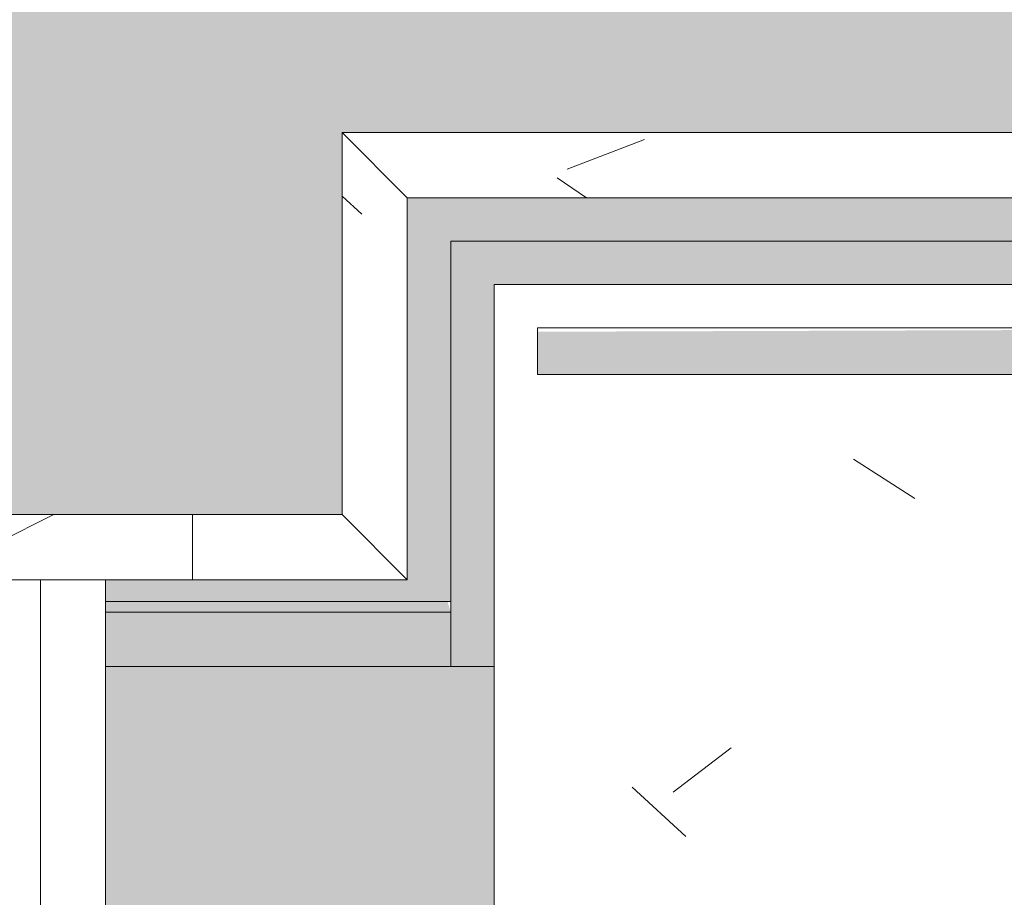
# Model space of a CAD drawing. Header units: millimetres. Extents: x 5980700 to 6194397, y -12939 to 2351883.
# Tile 344 of 587: x 6087739 to 6087966, y -1844 to -1642. Entities that reach past the tile are written whole.
import ezdxf

# ---------------------------------------------------------------- set-up
doc = ezdxf.new("R2010")
doc.units = ezdxf.units.MM
for name, color, linetype, lineweight in [('A-DOOR', 31, 'Continuous', 9), ('A-DOOR-OPNG', 31, 'Continuous', 9), ('A-FLOR-PATT', 8, 'Continuous', 18), ('A-WALL', 113, 'Continuous', 18), ('A-WALL-PATT', 111, 'Continuous', 25), ('S-COLS', 52, 'Continuous', 9)]:
    doc.layers.add(name, color=color, linetype=linetype, lineweight=lineweight)
pattern_1 = [(49.99999999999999, (0, 0), (182.184668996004, -15.93908553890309), [19.05, -209.55]), (355, (0, 0), (-35.24242749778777, 191.0566080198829), [15.24, -167.64]), (100.451, (15.182, -1.328), (146.9425016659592, 175.1166878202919), [16.19, -178.09]), (46.184, (0, 50.8), (271.0788941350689, -42.04327417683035), [28.575, -314.325]), (96.636, (22.59, 47.297), (237.4025071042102, 247.4272132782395), [24.285, -267.135]), (351.184, (0, 50.8), (237.404605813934, 247.4251178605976), [22.86, -251.46]), (21, (25.4, 38.1), (151.6148798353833, -102.2655185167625), [19.05, -209.55]), (326, (25.4, 38.1), (61.80235996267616, 184.1877424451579), [15.24, -167.64]), (71.45100000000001, (38.035, 29.578), (213.4170626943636, 81.92136778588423), [16.19, -178.09]), (37.50000000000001, (0, 0), (3.08832282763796, 84.55507579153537), [8.382, -157.226, 8.382, -161.798, -168.275]), (37.50000000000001, (0, 0), (3.08832282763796, 84.55507579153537), [-335.788, 8.382, -159.893]), (7.499999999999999, (0, 0), (66.81943811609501, 100.1807470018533), [8.382, -88.646, 8.382, -153.416, -64.135]), (7.499999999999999, (0, 0), (66.81943811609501, 100.1807470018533), [-258.826, 8.382, -55.753]), (327.5, (-56.642, 0), (135.5904877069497, -5.7289126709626), [8.382, -55.118, 8.382, -189.738, -262.89]), (327.5, (-56.642, 0), (135.5904877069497, -5.7289126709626), [-261.62, 8.382, -254.508]), (317.5, (-82.042, 0), (148.1288864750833, 25.42676126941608), [8.382, -74.168, 8.382, -123.19, -186.69]), (317.5, (-82.042, 0), (148.1288864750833, 25.42676126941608), [-214.122, 8.382, -178.308])]
pattern_2 = [(36.87, (-5172.715, -2252.341), (-1249.498511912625, -833.0022321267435), [208.25, -1874.25]), (26.565, (-5422.615, -2127.391), (416.5006794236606, 416.5003825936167), [465.661, -465.661]), (18.435, (-5422.615, -1919.141), (832.9995359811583, 416.5008561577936), [263.418, -1053.671])]

# ---------------------------------------------------------------- blocks, each defined once
blk = doc.blocks.new('FX-ESQ-INT_PORTA_VISOR-1FL - 92x210cm_100x215cm-1FL-MAD-3_0cmFolha_Maçaneta 01-4266422-PLANTA DE CAIMENTO DE PISOS - 1 PAV_')
at = {"layer": 'A-DOOR', "lineweight": 5}
h = blk.add_hatch(dxfattribs=at)
h.set_pattern_fill('FP_131', color=256, style=0, pattern_type=2)
h.set_pattern_definition(pattern_2)
h.paths.add_polyline_path([(-469.9999999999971, 80.00000000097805), (-519.9999999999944, 80.00000000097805), (-519.9999999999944, 65.00000000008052), (-469.9999999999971, 65.00000000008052)])
h.paths.add_polyline_path([(519.9999999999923, 80.00000000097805), (469.9999999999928, 80.00000000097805), (469.9999999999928, 64.99999999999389), (519.9999999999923, 64.99999999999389)])
h.paths.add_polyline_path([(-493.1277730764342, -64.99999999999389), (-519.9999999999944, -64.99999999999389), (-519.9999999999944, -79.99999999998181), (-469.9999999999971, -79.99999999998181), (-469.9999999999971, -64.99999999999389), (-484.9999999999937, -64.99999999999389)])
h.paths.add_polyline_path([(470.0000000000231, -64.99999999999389), (469.9999999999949, -79.99999999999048), (519.9999999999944, -79.99999999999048), (519.9999999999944, -64.99999999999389), (484.9999999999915, -64.99999999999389)])
h = blk.add_hatch(dxfattribs=at)
h.set_pattern_fill('FP_131', color=256, style=0, pattern_type=2)
h.set_pattern_definition(pattern_2)
h.paths.add_polyline_path([(-462.9999999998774, 65.00000000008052), (-484.9999999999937, 65.00000000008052), (-484.9999999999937, -64.99999999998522), (-449.999999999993, -64.99999999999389), (-449.999999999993, 35.00000000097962), (-459.9999999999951, 35.00000000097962), (-459.9999999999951, 65.00000000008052)])
h.paths.add_polyline_path([(484.9999999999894, 64.99999999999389), (459.9999999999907, 64.99999999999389), (459.9999999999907, 35.00000000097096), (449.9999999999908, 35.00000000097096), (449.999999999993, -64.99999999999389), (484.9999999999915, -64.99999999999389), (484.9999999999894, 45.0000000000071)])
at = {"layer": 'A-DOOR-OPNG', "lineweight": 5}
h = blk.add_hatch(dxfattribs=at)
h.set_pattern_fill('FP_131', color=256, style=0, pattern_type=2)
h.set_pattern_definition(pattern_2)
h.paths.add_polyline_path([(-499.999999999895, 65.00000000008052), (-499.9999999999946, -64.99999999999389), (-484.9999999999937, -64.99999999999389), (-484.9999999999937, 65.00000000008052), (-493.1277730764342, 65.00000000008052)])
h.paths.add_polyline_path([(484.9999999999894, 64.99999999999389), (484.9999999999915, -64.99999999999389), (499.9999999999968, -64.99999999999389), (499.9999999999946, 64.99999999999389)])
at = {"layer": 'A-DOOR', "color": 250, "lineweight": 5}
for p, q in [((-500.0000000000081, 65.00000000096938), (-500.0000000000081, -65.00000000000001)), ((-485.0000000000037, -65.00000000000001), (-485.0000000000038, 65.00000000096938)), ((-485.0000000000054, 65.00000000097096), (-485.0000000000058, -64.99999999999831)), ((-470.0000000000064, -65.00000000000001), (-520.0000000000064, -65.00000000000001)), ((-520.0000000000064, -65.00000000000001), (-520.0000000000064, -80.00000000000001)), ((-500.0000000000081, -65.00000000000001), (-485.0000000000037, -65.00000000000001)), ((-485.0000000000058, -64.99999999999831), (-450.0000000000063, -64.99999999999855)), ((-520.0000000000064, -80.00000000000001), (-470.0000000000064, -80.00000000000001))]:
    blk.add_line(p, q, dxfattribs=at)
blk = doc.blocks.new('_ARQPWR_Pilar perfil I - _TP01-4283042-PLANTA DE CAIMENTO DE PISOS - 1 PAV_')
at = {"layer": 'S-COLS', "lineweight": 5}
blk.add_hatch(color=256, dxfattribs=at).paths.add_polyline_path([(107.5018174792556, -122.999999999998), (127.9999999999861, -122.999999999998), (127.9999999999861, -112.2999999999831), (16.05000000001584, -112.2999999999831), (8.483957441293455, -109.1660425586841), (5.34999999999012, -101.5999999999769), (5.34999999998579, 101.6000000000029), (8.483957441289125, 109.1660425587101), (16.04999999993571, 112.3000000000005), (127.9999999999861, 112.3000000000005), (127.9999999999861, 123.0000000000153), (-128.0000000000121, 122.1136975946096), (-128.0000000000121, 112.3000000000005), (-16.05000000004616, 112.3000000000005), (-8.483957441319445, 109.1660425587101), (-5.350000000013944, 101.6000000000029), (-5.898568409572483, -102.9243612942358), (-9.99818252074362, -109.7932551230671), (-16.05000000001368, -112.2999999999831), (-128.0000000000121, -112.3567314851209), (-127.9963650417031, -122.999999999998), (106.4302653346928, -122.999999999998)])
at = {"layer": 'S-COLS', "color": 90, "lineweight": 5}
for p, q in [((127.9999999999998, 123.0000000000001), (-128.0000000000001, 123.0000000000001)), ((-128.0000000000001, 123.0000000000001), (-128.0000000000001, 112.3000000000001)), ((-128.0000000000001, 112.3000000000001), (-16.05000000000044, 112.3000000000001))]:
    blk.add_line(p, q, dxfattribs=at)
blk = doc.blocks.new('FX-PNC-PILAR-TP3 - FX-PNC-PILAR-TP01-4319920-PLANTA DE CAIMENTO DE PISOS - 1 PAV_')
at = {"layer": 'A-WALL-PATT', "lineweight": 5}
h = blk.add_hatch(dxfattribs=at)
h.set_pattern_fill('FP_108', color=135, style=0, pattern_type=2)
h.set_pattern_definition([(49.99999999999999, (2e-05, -3e-05), (364.3679291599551, -31.87829433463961), [38.1, -419.1]), (355, (2e-05, -3e-05), (-70.48585119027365, 382.1133031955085), [30.48, -335.28]), (100.451, (30.364, -2.657), (293.8850033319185, 350.2333756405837), [32.38, -356.18]), (46.184, (2e-05, 101.6), (542.1584806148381, -84.08582678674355), [57.15, -628.65]), (96.636, (45.18, 94.59299999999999), (474.8048986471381, 494.8554198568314), [48.57, -534.27]), (351.184, (2e-05, 101.6), (474.8101998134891, 494.8500824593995), [45.72, -502.92]), (21, (50.8, 76.2), (303.2284677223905, -204.530461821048), [38.1, -419.1]), (326, (50.8, 76.2), (123.6038908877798, 368.3760440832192), [30.48, -335.28]), (71.45100000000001, (76.069, 59.15600000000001), (426.8341253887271, 163.8427355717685), [32.38, -356.18]), (37.50000000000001, (2e-05, -3e-05), (6.176645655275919, 169.1101515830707), [16.764, -314.452, 16.764, -323.596, -336.55]), (37.50000000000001, (2e-05, -3e-05), (6.176645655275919, 169.1101515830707), [-671.576, 16.764, -319.786]), (7.499999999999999, (2e-05, -3e-05), (133.63887623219, 200.3614940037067), [16.764, -177.292, 16.764, -306.832, -128.27]), (7.499999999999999, (2e-05, -3e-05), (133.63887623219, 200.3614940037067), [-517.6519999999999, 16.764, -111.506]), (327.5, (-113.284, -3e-05), (271.1818188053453, -11.45836264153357), [16.764, -110.236, 16.764, -379.476, -525.78]), (327.5, (-113.284, -3e-05), (271.1818188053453, -11.45836264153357), [-523.24, 16.764, -509.016]), (317.5, (-164.084, -3e-05), (296.2585102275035, 50.85284694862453), [16.764, -148.336, 16.764, -246.38, -373.38]), (317.5, (-164.084, -3e-05), (296.2585102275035, 50.85284694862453), [-428.244, 16.764, -356.616])])
h.paths.add_polyline_path([(-4140.616646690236, -1968.84182177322), (-4140.616646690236, -1702.841821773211), (-4416.616646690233, -1702.84182177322), (-4416.616646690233, -1900.84103288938), (-4296.617805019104, -1900.84103288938), (-4296.617805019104, -1948.141821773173), (-4294.660441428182, -1948.13925146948), (-4287.100604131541, -1945.007864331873), (-4283.966646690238, -1937.431308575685), (-4284.615710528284, -1732.674843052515), (-4287.100604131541, -1726.675779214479), (-4294.666646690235, -1723.543231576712), (-4406.616646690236, -1723.534300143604), (-4406.613011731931, -1712.841821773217), (-4150.616646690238, -1712.841821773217), (-4150.616646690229, -1723.541821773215), (-4262.566646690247, -1723.541821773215), (-4270.132689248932, -1726.675779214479), (-4273.266646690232, -1734.241821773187), (-4272.617582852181, -1939.008800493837), (-4270.132689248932, -1945.007864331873), (-4262.566646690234, -1948.141821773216), (-4150.616646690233, -1948.141821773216), (-4150.616646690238, -1958.841821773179), (-4296.617805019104, -1958.841821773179), (-4296.617805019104, -1968.841821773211), (-4146.617805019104, -1968.841821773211)])
at = {"layer": 'A-WALL', "color": 250, "lineweight": 5}
for p, q in [((-4272.2982160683, -1702.841821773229), (-4416.616646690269, -1702.84182177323)), ((-4416.616646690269, -1702.84182177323), (-4416.616646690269, -1770.841032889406))]:
    blk.add_line(p, q, dxfattribs=at)
at = {"layer": 'A-WALL', "color": 130, "lineweight": 9}
blk.add_line((-4416.616646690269, -1770.841032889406), (-4416.616646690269, -1893.341032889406), dxfattribs=at)
blk = doc.blocks.new('BE-PMSa-MOD-ARQ-CONEXAODOFUTURO-EX-000-R_rvt-2-PLANTA DE CAIMENTO DE PISOS - 1 PAV_')
at = {"layer": 'A-FLOR-PATT', "lineweight": 5}
h = blk.add_hatch(dxfattribs=at)
h.set_pattern_fill('FP_100', color=133, style=0, pattern_type=2)
h.set_pattern_definition(pattern_1)
h.paths.add_polyline_path([(-1916.114845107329, -8177.825683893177), (-1683.614845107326, -8177.825683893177), (-1683.614845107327, -1915.841005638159), (-3033.614845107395, -1915.841005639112), (-3033.614845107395, -1900.841005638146), (-3933.614845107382, -1900.841005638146), (-3933.614845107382, -2050.841005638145), (-1818.614845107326, -2050.841005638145), (-1818.614845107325, -8042.852683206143), (-4146.617820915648, -8042.852683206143), (-4146.617820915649, -4063.841794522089), (-3970.61666258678, -4063.841794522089), (-3970.61666258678, -3457.84179452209), (-4146.617820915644, -3457.84179452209), (-4146.617820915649, -2138.841794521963), (-3970.61666258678, -2138.841794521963), (-3970.61666258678, -2050.841005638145), (-3963.614845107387, -2050.841005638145), (-3963.614845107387, -1900.841005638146), (-3973.614845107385, -1900.841005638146), (-3973.614845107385, -1915.841005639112), (-4105.616662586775, -1915.841005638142), (-4105.616662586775, -2003.84179452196), (-4281.617820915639, -2003.84179452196), (-4281.617820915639, -3592.841794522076), (-4105.61666258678, -3592.841794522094), (-4105.61666258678, -3928.841794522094), (-4281.617820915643, -3928.841794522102), (-4281.615120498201, -8177.82568389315), (-1916.459753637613, -8177.825683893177)])
h.paths.add_polyline_path([(8258.385255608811, -8167.825683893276), (15620.8643440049, -8167.825683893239), (15620.86434400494, -1925.841005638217), (12311.88333741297, -1925.841005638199), (12311.88333741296, -2018.841794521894), (11955.88333741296, -2018.841794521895), (11955.88333741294, -1925.841005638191), (9541.385154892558, -1925.841005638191), (9541.385154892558, -1915.841005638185), (9491.385154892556, -1915.841005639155), (9491.385154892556, -1900.841005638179), (8591.38515489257, -1900.841005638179), (8591.38515489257, -2050.841005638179), (11830.88333741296, -2050.841005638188), (11830.88333741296, -2143.841794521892), (12436.88333741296, -2143.841794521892), (12436.88333741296, -2050.841005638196), (15495.86434400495, -2050.841005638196), (15495.86434400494, -8042.825683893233), (8383.385255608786, -8042.825683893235), (8383.385255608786, -4063.841794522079), (8559.379702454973, -4063.841794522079), (8559.379702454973, -3457.841794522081), (8383.385255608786, -3457.84179452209), (8383.385255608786, -2138.841794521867), (8559.379702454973, -2138.84179452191), (8559.379702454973, -2050.841005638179), (8561.385154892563, -2050.753085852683), (8561.385154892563, -1900.841005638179), (8551.38515489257, -1900.841005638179), (8551.38515489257, -1915.841005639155), (8501.385154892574, -1915.841005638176), (8501.385154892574, -1925.841005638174), (8434.379702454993, -1925.841005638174), (8434.379702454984, -2013.841794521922), (8258.385255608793, -2013.841794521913), (8258.385255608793, -3582.841794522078), (8434.379702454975, -3582.841794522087), (8434.379702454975, -3938.841794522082), (8258.385255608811, -3938.841794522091), (8258.385255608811, -8156.700611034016)])
h.paths.add_polyline_path([(19984.7546155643, -8167.825683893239), (20089.38682609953, -8167.825683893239), (20089.38682609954, -5194.841794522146), (19913.3833374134, -5194.841794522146), (19913.3833374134, -4838.841794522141), (20089.38682609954, -4838.841794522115), (20089.38682609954, -2013.84179452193), (19913.3833374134, -2013.841794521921), (19913.3833374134, -1657.841794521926), (20089.38682609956, -1657.841794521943), (20089.38682609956, 1166.158205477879), (19913.38333741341, 1166.158205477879), (19913.38333741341, 1522.158205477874), (20089.38682609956, 1522.158205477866), (20089.38682609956, 4296.158205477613), (19913.38333741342, 4296.15820547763), (19913.3833374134, 4461.658994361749), (15971.88333741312, 4461.658994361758), (15971.88333741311, 4296.15820547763), (15800.86434400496, 4296.15820547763), (15800.86434400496, -605.8410056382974), (15790.86434400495, -605.8410056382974), (15790.86434400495, -655.841005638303), (15775.86434400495, -655.841005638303), (15775.86434400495, -1555.841005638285), (16091.88333741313, -1555.841005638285), (16091.88333741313, -1527.841794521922), (15925.86434400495, -1527.841794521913), (15925.86434400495, 4171.158205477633), (16096.88333741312, 4171.158205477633), (16097.48518693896, 4336.658994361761), (19788.38333741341, 4336.658994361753), (19788.38333741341, 4171.158205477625), (19964.38682609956, 4171.158205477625), (19964.38682609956, 1647.158205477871), (19788.38333741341, 1647.158205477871), (19788.38333741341, 1041.158205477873), (19964.38682609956, 1041.158205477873), (19964.38682609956, -1532.84179452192), (19788.38333741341, -1532.84179452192), (19788.38333741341, -2138.841794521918), (19964.38682609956, -2138.841794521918), (19964.38682609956, -4713.841794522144), (19788.3833374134, -4713.841794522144), (19788.3833374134, -5319.841794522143), (19964.38682609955, -5319.841794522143), (19964.38682609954, -8042.82568389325), (15925.86434400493, -8042.825683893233), (15925.86434400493, -2143.841794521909), (16091.88333741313, -2143.841794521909), (16091.88333741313, -1585.841005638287), (15775.86434400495, -1585.841005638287), (15775.86434400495, -1595.841005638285), (15790.86434400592, -1595.841005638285), (15790.86434400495, -1652.84179452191), (15966.88333741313, -1653.220801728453), (15966.88333741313, -2018.84179452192), (15800.86434400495, -2018.841794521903), (15800.86434400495, -8167.825683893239), (19925.14432074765, -8167.825683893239)])
h.paths.add_polyline_path([(-5690.728343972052, -8167.825683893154), (-4451.617820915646, -8167.825683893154), (-4451.617820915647, -1925.841005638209), (-4506.114845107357, -1925.84100563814), (-4506.114845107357, -1915.841005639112), (-4536.11484510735, -1915.841005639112), (-4536.11484510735, -1900.841005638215), (-4546.114845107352, -1900.841005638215), (-4546.114845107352, -2740.841005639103), (-4536.114845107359, -2740.841005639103), (-4536.114845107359, -2751.8410056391), (-4516.109778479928, -2751.8410056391), (-4516.109778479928, -2640.8410056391), (-4497.109778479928, -2640.8410056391), (-4497.109778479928, -2770.841005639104), (-4536.114845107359, -2770.841005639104), (-4536.114845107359, -2780.841005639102), (-4546.114845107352, -2780.841005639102), (-4546.114845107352, -2820.841005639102), (-4576.114845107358, -2820.841005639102), (-4576.617820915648, -8042.852683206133), (-11628.61484510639, -8042.852683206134), (-11628.6148451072, -2138.841794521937), (-11585.61666258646, -2138.841794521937), (-11585.61666258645, -2050.841005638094), (-8474.116662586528, -2050.841005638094), (-8474.116662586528, -2138.841794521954), (-7858.116662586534, -2138.841794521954), (-7858.116662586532, -2050.841005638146), (-4576.617820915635, -2050.841005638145), (-4576.617820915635, -1900.841005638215), (-5476.114845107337, -1900.841005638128), (-5476.114845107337, -1915.841005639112), (-5528.614845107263, -1915.841005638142), (-5528.614845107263, -1925.841005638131), (-7983.116662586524, -1925.841005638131), (-7983.116662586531, -2013.841794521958), (-8324.11666258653, -2013.841794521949), (-8324.11666258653, -2003.841794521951), (-8339.116662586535, -2003.84179452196), (-8339.116662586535, -1925.841005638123), (-11720.61666258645, -1925.841005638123), (-11720.61666258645, -2003.841794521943), (-11753.61484510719, -2003.841794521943), (-11753.61034441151, -8167.825683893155), (-5985.163661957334, -8167.825683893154)])
h.paths.add_polyline_path([(-15701.5291554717, -8167.825683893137), (-11933.6148451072, -8167.825683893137), (-11933.6148451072, -2013.841794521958), (-12076.61666258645, -2013.841794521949), (-12076.61666258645, -1657.841794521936), (-11923.61484510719, -1657.841794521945), (-11923.61484510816, -1515.8410056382), (-11908.61484510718, -1515.8410056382), (-11908.61484510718, -1505.841005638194), (-12058.61484510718, -1505.841005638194), (-12058.61484510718, -1532.841794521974), (-12201.61666258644, -1532.841794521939), (-12201.61666258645, -2138.841794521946), (-12058.61484510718, -2138.841794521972), (-12058.61484510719, -8042.851795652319), (-16321.61588608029, -8042.826571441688), (-16321.61588608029, -5319.841794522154), (-16145.61666258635, -5319.841794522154), (-16145.61666258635, -4713.841794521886), (-16321.61588608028, -4713.681888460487), (-16321.61588608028, -2138.84179452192), (-16145.61666258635, -2138.841794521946), (-16145.61666258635, -1532.841794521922), (-16321.61588608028, -1532.841794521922), (-16321.61588608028, 1041.158205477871), (-16145.61666258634, 1041.158205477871), (-16145.61666258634, 1647.158205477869), (-16321.61588608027, 1647.158205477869), (-16321.61588608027, 4171.158205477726), (-16145.61666258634, 4171.158205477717), (-16145.61666258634, 4336.658994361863), (-12201.61666258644, 4336.658994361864), (-12201.61666258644, 4171.158205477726), (-12058.61484510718, 4171.158205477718), (-12058.61484510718, -1475.841005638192), (-11908.61484510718, -1475.841005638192), (-11908.61484510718, -575.8410056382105), (-11923.61484510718, -575.8410056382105), (-11923.61484510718, -525.8410056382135), (-11933.61484510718, -525.8410056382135), (-11933.61484510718, 4296.158205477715), (-12076.61666258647, 4296.158205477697), (-12076.61666258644, 4461.658994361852), (-16270.61666258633, 4461.658994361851), (-16270.61666258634, 4296.158205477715), (-16446.62225526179, 4296.158205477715), (-16446.61588608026, 1522.158205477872), (-16270.61666258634, 1522.158205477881), (-16270.61666258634, 1166.158205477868), (-16446.62225526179, 1166.158205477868), (-16446.61588608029, -1657.841794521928), (-16270.61666258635, -1657.841794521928), (-16270.61666258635, -2013.841794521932), (-16446.6222552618, -2013.841794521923), (-16446.61588608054, -4838.841794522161), (-16270.61666258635, -4838.841794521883), (-16270.61666258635, -5194.841794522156), (-16446.62225526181, -5194.841794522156), (-16446.61573815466, -8167.825683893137), (-15735.98765560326, -8167.825683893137)])
h.paths.add_polyline_path([(8551.38515489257, -1770.841005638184), (9491.385154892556, -1770.841005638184), (9491.385154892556, -1755.841005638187), (9630.135154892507, -1755.841005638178), (9630.135154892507, -1740.841005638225), (11880.13515489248, -1741.712957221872), (11880.13515489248, -1755.841005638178), (11965.88333741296, -1755.841005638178), (11965.88333741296, -1662.841794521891), (12301.88333741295, -1662.841794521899), (12301.88333741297, -1755.841005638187), (12713.6541483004, -1755.841005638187), (12713.6541483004, -1740.841005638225), (14963.65414830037, -1741.712957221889), (14963.65414830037, -1755.841005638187), (15630.86434400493, -1755.841005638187), (15630.86434400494, -1595.841005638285), (15645.86434400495, -1595.841005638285), (15645.86434400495, -655.841005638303), (15630.86434400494, -655.841005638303), (15630.86434400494, -29.5925127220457), (15087.63515489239, -29.59251272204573), (15087.63515489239, -44.5925127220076), (12837.63515489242, -43.72056113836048), (12837.63515489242, -29.59251272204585), (11880.13515489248, -29.5925127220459), (11880.13515489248, -44.59251272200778), (9630.135154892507, -43.72056113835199), (9630.135154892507, -29.59251272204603), (9408.885154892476, -29.59251272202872), (9408.885154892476, -14.5925127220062), (8468.885154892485, -14.59251272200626), (8468.885154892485, -29.59251272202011), (8008.885154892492, -29.59251272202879), (8008.885154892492, -14.59251272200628), (7068.885154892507, -14.65234280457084), (7068.885154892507, -29.59251272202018), (4511.785154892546, -29.59251272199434), (4511.785154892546, 3549.158994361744), (3951.785154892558, 3549.158994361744), (3951.785154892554, 4471.658994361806), (2159.383337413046, 4471.658994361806), (2159.383337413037, 4306.158205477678), (1813.383337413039, 4306.15820547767), (1813.383337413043, 4471.658994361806), (284.8931309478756, 4471.658994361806), (284.8931309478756, 4486.658994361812), (77.29277039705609, 4486.658994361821), (77.29277039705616, 3238.903506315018), (70.48333741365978, 3238.903506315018), (70.48333741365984, 2137.158205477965), (121.3819838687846, 2137.158205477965), (121.3819838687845, 3231.348105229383), (111.0710947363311, 3241.658994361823), (106.381983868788, 3259.158994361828), (111.0710947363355, 3276.658994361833), (124.1088842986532, 3289.53068128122), (143.3753948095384, 3293.624861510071), (158.8819838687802, 3289.469883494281), (171.692873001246, 3276.658994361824), (176.3819838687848, 3259.158994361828), (171.692873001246, 3241.658994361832), (161.3819838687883, 3231.348105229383), (161.3819838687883, 2137.158205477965), (220.483337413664, 2137.158205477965), (220.4833374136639, 4336.658994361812), (1678.38333741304, 4336.658994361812), (1678.38333741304, 4171.158205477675), (2294.38333741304, 4171.158205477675), (2294.38333741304, 4336.658994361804), (3816.785154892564, 4336.658994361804), (3816.785154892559, 3414.158994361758), (4376.785154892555, 3414.158994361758), (4376.785154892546, -164.5925127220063), (15495.86434400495, -164.5925127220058), (15495.86434400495, -1620.841005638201), (12436.88333741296, -1620.841005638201), (12436.88333741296, -1527.841794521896), (11830.88333741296, -1527.841794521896), (11830.88333741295, -1620.841005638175), (8559.379702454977, -1620.841005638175), (8559.379702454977, -1532.841794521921), (7943.379702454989, -1532.841794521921), (7943.379702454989, -1620.841005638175), (2289.383337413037, -1620.841005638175), (2289.383337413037, -1527.841794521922), (2261.385126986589, -1527.841794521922), (2261.385126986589, -1770.841005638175), (3121.385126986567, -1770.841005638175), (3121.385126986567, -1755.8410056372), (4481.585154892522, -1755.841005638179), (4481.585154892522, -1770.841005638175), (5321.585154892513, -1770.841005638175), (5321.585154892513, -1755.841005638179), (7021.385154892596, -1755.841005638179), (7021.385154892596, -1770.841005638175), (7961.385154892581, -1770.841005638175), (7961.385154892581, -1755.841005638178), (8078.379702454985, -1755.841005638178), (8078.379702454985, -1667.841794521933), (8424.379702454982, -1667.841794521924), (8424.379702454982, -1755.841005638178), (8551.38515489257, -1755.841005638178)])
h.paths.add_polyline_path([(2231.385126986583, -1770.841005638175), (2231.385126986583, -1527.841794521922), (1766.385126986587, -1527.841794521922), (1766.385126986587, -1770.841005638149), (1776.385126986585, -1770.841005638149), (1776.385126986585, -1755.8410056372), (1818.383337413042, -1755.841005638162), (1818.383337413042, -1662.841794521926), (2154.383337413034, -1662.841794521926), (2154.383337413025, -1755.84100563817), (2221.385126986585, -1755.841005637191), (2221.385126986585, -1770.841005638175)])
h.paths.add_polyline_path([(-3963.614845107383, -1770.84100563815), (-3033.614845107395, -1770.84100563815), (-3033.614845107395, -1755.841005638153), (-1418.814900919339, -1755.841005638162), (-1418.814900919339, -1770.841005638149), (-578.8149009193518, -1770.841005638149), (-578.8149009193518, -1755.841005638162), (876.3851269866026, -1755.841005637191), (876.3851269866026, -1770.841005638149), (1736.38512698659, -1770.841005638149), (1736.38512698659, -1527.841794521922), (1683.383337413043, -1527.841794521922), (1683.383337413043, -1620.841005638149), (-3970.616662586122, -1620.84100563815), (-3970.61666258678, -1532.841794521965), (-4586.616662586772, -1532.841794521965), (-4586.616662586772, -1620.841005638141), (-7858.116662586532, -1620.841005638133), (-7858.116662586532, -1532.841794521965), (-8474.116662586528, -1532.841794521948), (-8474.116662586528, -1620.841005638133), (-11585.61666258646, -1620.841005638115), (-11585.61666258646, -1532.841794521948), (-11628.61484510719, -1532.841794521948), (-11628.61484510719, -164.6103600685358), (220.4833374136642, -164.6103600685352), (220.4833374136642, -29.61036006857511), (-2321.114845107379, -29.61036006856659), (-2321.114845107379, -14.61036006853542), (-3061.114845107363, -14.61036006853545), (-3061.114845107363, -29.61036006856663), (-3320.616662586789, -29.61036006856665), (-3320.616662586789, -14.61036006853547), (-4060.616662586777, -14.61036006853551), (-4060.616662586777, -29.61036006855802), (-4536.114845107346, -29.61036006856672), (-4536.114845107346, -14.61036006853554), (-5476.114845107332, -14.61036006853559), (-5476.114845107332, -29.6103600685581), (-5636.114845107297, -29.61036006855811), (-5636.114845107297, -44.61036006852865), (-7886.11484510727, -43.73840848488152), (-7886.11484510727, -29.61036006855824), (-8872.364845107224, -29.61036006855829), (-8872.364845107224, -44.6103600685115), (-11122.3648451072, -43.73840848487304), (-11122.3648451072, -29.61036006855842), (-11763.61484510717, -29.61036006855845), (-11763.61484510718, -575.8410056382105), (-11778.61484510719, -575.8410056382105), (-11778.61484510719, -1515.8410056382), (-11763.61484510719, -1515.8410056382), (-11763.61484510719, -1667.841794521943), (-11720.61666258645, -1667.841794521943), (-11720.61666258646, -1755.841005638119), (-11122.36484510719, -1755.841005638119), (-11122.36484510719, -1740.841005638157), (-8872.36484510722, -1741.712957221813), (-8872.36484510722, -1755.841005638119), (-8339.116662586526, -1755.841005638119), (-8339.116662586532, -1667.841794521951), (-7993.116662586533, -1667.841794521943), (-7993.116662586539, -1755.841005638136), (-7886.114845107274, -1755.841005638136), (-7886.114845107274, -1740.841005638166), (-5636.114845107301, -1741.712957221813), (-5636.114845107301, -1755.841005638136), (-5476.114845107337, -1755.841005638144), (-5476.114845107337, -1770.841005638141), (-4536.11484510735, -1770.841005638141), (-4536.11484510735, -1755.841005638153), (-4451.616662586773, -1755.841005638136), (-4451.616662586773, -1667.84179452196), (-4105.616662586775, -1667.84179452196), (-4105.616662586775, -1755.841005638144), (-3973.614845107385, -1755.841005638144), (-3973.614845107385, -1770.84100563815)])
h.paths.add_polyline_path([(-5396.293025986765, 115.3896399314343), (-4576.11484510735, 115.3896399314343), (-4576.11484510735, 431.4034837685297), (-4586.616662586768, 431.4034837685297), (-4586.616662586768, 265.3896399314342), (-11628.61484510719, 265.3896399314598), (-11628.61484510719, 4171.158205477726), (-11585.61666258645, 4171.158205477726), (-11585.61666258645, 4336.658994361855), (-8474.116662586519, 4336.658994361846), (-8474.116662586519, 4171.158205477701), (-7858.116662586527, 4171.158205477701), (-7858.116662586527, 4336.658994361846), (-4586.616662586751, 4336.658994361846), (-4586.616662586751, 4171.158205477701), (-4538.614845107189, 4171.158205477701), (-4538.614845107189, 2287.158205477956), (-4586.616662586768, 2287.158205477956), (-4586.616662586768, 1681.158205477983), (-4538.614845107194, 1681.158205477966), (-4538.614845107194, 995.3896399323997), (-4536.114845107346, 995.3896399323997), (-4536.114845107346, 985.3896399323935), (-4497.109778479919, 985.3896399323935), (-4497.109778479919, 855.3896399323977), (-4516.109778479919, 855.3896399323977), (-4516.109778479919, 966.3896399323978), (-4536.114845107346, 966.3896399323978), (-4536.114845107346, 955.3896399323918), (-4538.614845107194, 955.3896399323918), (-4538.614845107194, 431.4034837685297), (-4546.114845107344, 431.4034837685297), (-4546.114845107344, 115.3896399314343), (-4536.114845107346, 115.3896399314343), (-4536.114845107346, 130.3896399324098), (-4486.114845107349, 130.3896399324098), (-4486.114845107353, 140.3896399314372), (-4461.616662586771, 140.3896399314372), (-4461.616662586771, 306.4034837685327), (-4413.614845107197, 306.4034837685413), (-4413.614845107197, 1806.158205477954), (-4461.616662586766, 1806.158205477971), (-4461.616662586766, 2162.158205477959), (-4413.614845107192, 2162.158205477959), (-4413.614845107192, 4296.158205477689), (-4461.616662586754, 4296.158205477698), (-4461.616662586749, 4461.658994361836), (-7983.116662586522, 4461.658994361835), (-7983.116662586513, 4296.158205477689), (-8349.116662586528, 4296.158205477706), (-8349.116662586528, 4461.658994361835), (-11710.61666258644, 4461.658994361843), (-11710.61666258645, 4296.158205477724), (-11753.61484510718, 4296.158205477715), (-11753.61484510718, 140.3896399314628), (-5526.11484510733, 140.3896399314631), (-5526.11484510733, 130.3896399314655), (-5476.114845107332, 130.3896399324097), (-5476.114845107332, 115.3896399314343), (-5466.11484510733, 115.3896399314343)])
h.paths.add_polyline_path([(8478.885154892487, 115.4074872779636), (8478.885154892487, 431.4034837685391), (8378.385255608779, 431.4034837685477), (8378.385255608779, 1037.158205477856), (8561.383337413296, 1037.158205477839), (8561.383337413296, 1651.158205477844), (8378.385255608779, 1651.158205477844), (8378.385255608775, 4171.158205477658), (8559.383337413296, 4171.158205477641), (8559.383337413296, 4336.658994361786), (11825.88333741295, 4336.658994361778), (11825.88333741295, 4171.158205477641), (12441.88333741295, 4171.158205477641), (12441.88333741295, 4336.658994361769), (15495.86434400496, 4336.65899436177), (15495.86434400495, 265.4074872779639), (8559.379702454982, 265.4074872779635), (8559.379702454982, 431.4034837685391), (8508.885154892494, 431.4034837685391), (8508.885154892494, 115.4074872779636), (9408.885154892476, 115.4074872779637), (9408.885154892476, 130.4074872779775), (9438.885154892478, 130.4074872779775), (9438.885154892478, 140.4074872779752), (15620.86434400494, 140.4074872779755), (15620.86434400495, 4461.658994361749), (12316.88333741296, 4461.658994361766), (12316.88333741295, 4296.158205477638), (11950.88333741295, 4296.158205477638), (11950.88333741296, 4461.658994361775), (8434.383337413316, 4461.658994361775), (8434.383337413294, 4296.158205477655), (8253.385255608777, 4296.158205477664), (8253.385255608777, 1526.158205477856), (8436.383337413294, 1526.158205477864), (8436.383337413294, 1162.158205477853), (8253.385255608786, 1162.158205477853), (8253.385255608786, 306.4034837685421), (8434.379702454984, 306.4034837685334), (8434.379702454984, 140.4074872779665), (8438.885154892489, 140.4074872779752), (8438.885154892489, 130.4074872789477), (8468.885154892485, 130.4074872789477), (8468.885154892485, 115.4074872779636)])
h.paths.add_polyline_path([(7078.885154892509, 115.4074872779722), (7968.885154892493, 115.4074872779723), (7968.885154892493, 955.4074872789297), (7958.885154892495, 955.4074872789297), (7958.885154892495, 966.4074872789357), (7948.385255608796, 966.4074872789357), (7948.385255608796, 265.4074872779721), (4806.785154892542, 265.4074872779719), (4806.785154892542, 4336.658994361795), (7948.385255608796, 4336.658994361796), (7948.385255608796, 985.4074872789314), (7958.885154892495, 985.4074872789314), (7958.885154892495, 995.4074872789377), (7968.885154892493, 995.4074872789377), (7968.885154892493, 1035.407487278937), (7998.885154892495, 1035.407487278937), (7998.885154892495, 995.4074872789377), (8008.885154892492, 995.4074872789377), (8008.885154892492, 985.4074872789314), (8047.890221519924, 985.4074872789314), (8047.890221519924, 855.4074872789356), (8028.890221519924, 855.4074872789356), (8028.890221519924, 966.4074872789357), (8008.885154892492, 966.4074872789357), (8008.885154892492, 955.4074872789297), (7998.885154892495, 955.4074872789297), (7998.885154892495, 115.4074872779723), (8008.885154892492, 115.4074872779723), (8008.885154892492, 130.4074872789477), (8083.385255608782, 130.4074872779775), (8083.385255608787, 4471.65899436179), (4671.785154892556, 4471.658994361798), (4671.785154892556, 130.4074872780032), (7068.885154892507, 130.4074872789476), (7068.885154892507, 115.4074872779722)])
h.paths.add_polyline_path([(1857.919751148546, 1037.158205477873), (2296.383337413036, 1037.158205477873), (2296.383337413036, 1651.158205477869), (1676.383337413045, 1651.158205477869), (1676.383337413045, 1037.158205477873), (1826.383337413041, 1037.158205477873)])
h.paths.add_polyline_path([(2161.383337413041, 1172.158205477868), (1811.383337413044, 1172.158205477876), (1811.383337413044, 1516.158205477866), (2161.383337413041, 1516.158205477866), (2161.383337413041, 1177.256799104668)])
h.paths.add_polyline_path([(137.9111174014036, 3278.855100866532), (131.3834321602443, 3276.480338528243), (131.3834321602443, 3259.158994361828), (137.9112161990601, 3259.158994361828), (137.9112161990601, 3277.667937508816)])
h.paths.add_polyline_path([(141.3819838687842, 3259.158994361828), (161.3819838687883, 3259.158994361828), (158.7024919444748, 3268.550988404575), (155.5241194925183, 3273.003317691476), (148.2594671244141, 3277.615929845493), (141.461635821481, 3278.855091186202), (137.9111174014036, 3278.855100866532), (137.9112161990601, 3259.158994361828), (139.4408410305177, 3259.158994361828)])
h.paths.add_polyline_path([(127.2398482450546, 3259.158994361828), (131.3834321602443, 3259.60654442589), (131.3834321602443, 3276.480338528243), (126.061811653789, 3272.015600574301), (122.0634673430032, 3263.023564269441), (122.1477157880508, 3259.158994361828), (126.061811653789, 3259.158994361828)])
at = {"layer": 'A-WALL'}
for points in [[(-4144.809903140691, -1692.841794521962), (-4130.616662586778, -1692.479475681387), (-4130.616662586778, -1682.841794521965), (-4436.616662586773, -1682.841794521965), (-4436.616662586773, -1692.841794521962), (-4218.551754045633, -1692.841794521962)], [(-4426.616662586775, -1770.841005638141), (-4426.616662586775, -1692.841794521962), (-4436.616662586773, -1692.841794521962), (-4436.616662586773, -1770.841005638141)]]:
    blk.add_hatch(color=10, dxfattribs=at).paths.add_polyline_path(points)
at = {"layer": 'A-WALL', "lineweight": 5}
for points in [[(-4416.616662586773, -1702.841794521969), (-4140.616662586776, -1702.84179452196), (-4140.616662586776, -1692.841794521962), (-4426.616662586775, -1692.841794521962), (-4426.616662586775, -1702.84179452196)], [(-4426.616662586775, -1790.841005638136), (-4416.616662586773, -1790.841005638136), (-4416.616662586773, -1702.84179452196), (-4426.616662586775, -1702.84179452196), (-4426.616662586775, -1778.341005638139)]]:
    blk.add_hatch(color=9, dxfattribs=at).paths.add_polyline_path(points)
at = {"layer": 'A-WALL'}
h = blk.add_hatch(color=10, dxfattribs=at)
h.paths.add_polyline_path([(-4427.351965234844, -1775.84100563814), (-4426.616662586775, -1775.84100563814), (-4426.616662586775, -1770.841005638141), (-4506.114845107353, -1770.841005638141), (-4506.114845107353, -1775.84100563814), (-4431.616662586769, -1775.84100563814)])
h.paths.add_polyline_path([(-5506.114845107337, -1775.841005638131), (-5506.114845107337, -1770.841005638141), (-5661.114845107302, -1770.841005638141), (-5661.114845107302, -1775.841005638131), (-5526.114845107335, -1775.841005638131)])
h.paths.add_polyline_path([(-8013.11666258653, -1775.841005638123), (-7861.114845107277, -1775.841005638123), (-7861.114845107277, -1770.841005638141), (-8018.116662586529, -1770.841005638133), (-8018.116662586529, -1775.841005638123), (-8014.544088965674, -1775.841005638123)])
at = {"layer": 'A-WALL', "lineweight": 5}
h = blk.add_hatch(color=9, dxfattribs=at)
h.paths.add_polyline_path([(-4436.616662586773, -1778.341005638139), (-4426.616662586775, -1778.341005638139), (-4427.351965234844, -1775.84100563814), (-4506.114845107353, -1775.84100563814), (-4506.114845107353, -1778.341005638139), (-4451.616662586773, -1778.341005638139)])
h.paths.add_polyline_path([(-5661.114845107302, -1778.341005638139), (-5506.114845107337, -1778.341005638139), (-5506.114845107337, -1775.841005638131), (-5661.114845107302, -1775.841005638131)])
h.paths.add_polyline_path([(-8018.116662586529, -1778.341005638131), (-7861.114845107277, -1778.341005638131), (-7861.114845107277, -1775.841005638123), (-8018.116662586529, -1775.841005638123)])
h = blk.add_hatch(color=50, dxfattribs=at)
h.paths.add_polyline_path([(-4436.616662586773, -1790.841005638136), (-4426.616662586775, -1790.841005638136), (-4426.616662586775, -1778.341005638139), (-4506.114845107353, -1778.341005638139), (-4506.114845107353, -1790.841005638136), (-4451.616662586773, -1790.841005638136)])
h.paths.add_polyline_path([(-5506.114845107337, -1790.841005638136), (-5506.114845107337, -1778.341005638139), (-5661.114845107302, -1778.341005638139), (-5661.114845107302, -1790.841005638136), (-5526.114845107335, -1790.841005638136)])
h.paths.add_polyline_path([(-8018.116662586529, -1790.841005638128), (-7861.114845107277, -1790.841005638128), (-7861.114845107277, -1778.341005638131), (-8018.116662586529, -1778.341005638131), (-8018.116662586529, -1780.841005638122)])
at = {"layer": 'A-WALL-PATT', "lineweight": 5}
h = blk.add_hatch(dxfattribs=at)
h.set_pattern_fill('FP_119', color=133, style=0, pattern_type=2)
h.set_pattern_definition(pattern_1)
h.paths.add_polyline_path([(-4426.616662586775, -1682.841794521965), (-4120.616662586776, -1682.841794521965), (-4105.616662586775, -1667.84179452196), (-4451.616662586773, -1667.84179452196), (-4436.616662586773, -1682.841794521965)])
h = blk.add_hatch(dxfattribs=at)
h.set_pattern_fill('FP_100', color=133, style=0, pattern_type=2)
h.set_pattern_definition(pattern_1)
h.paths.add_polyline_path([(-4436.616662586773, -1770.841005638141), (-4436.616662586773, -1682.841794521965), (-4451.616662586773, -1667.84179452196), (-4451.616662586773, -1755.841005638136)])
h = blk.add_hatch(color=9, dxfattribs=at)
h.paths.add_polyline_path([(-4506.114845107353, -1880.841005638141), (-4416.616662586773, -1880.841005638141), (-4416.616662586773, -1790.841005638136), (-4506.114845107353, -1790.841005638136), (-4506.114845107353, -1844.499619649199)])
h.paths.add_polyline_path([(-5528.614845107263, -1880.841005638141), (-5506.114845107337, -1880.841005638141), (-5506.114845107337, -1790.841005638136), (-5661.114845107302, -1790.841005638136), (-5661.114845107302, -1880.841005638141)])
h.paths.add_polyline_path([(-8018.116662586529, -1880.841005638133), (-7861.114845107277, -1880.841005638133), (-7861.114845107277, -1790.841005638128), (-8028.116662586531, -1791.63717476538), (-8028.116662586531, -1880.841005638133)])
at = {"layer": 'A-WALL', "color": 90, "lineweight": 5}
for p, q in [((-4436.616662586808, -1682.841794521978), (-4451.616662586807, -1667.841794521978)), ((-4451.616662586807, -1667.841794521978), (-4105.616662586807, -1667.841794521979)), ((-4451.616662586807, -1667.841794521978), (-4436.616662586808, -1682.841794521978)), ((-4451.616662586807, -1755.841005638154), (-4451.616662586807, -1667.841794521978)), ((-4426.616662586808, -1692.841794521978), (-4140.616662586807, -1692.841794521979)), ((-4426.616662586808, -1702.841794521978), (-4426.616662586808, -1692.841794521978)), ((-4426.616662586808, -1770.841005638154), (-4426.616662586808, -1702.841794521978)), ((-4416.616662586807, -1702.841794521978), (-4140.616662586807, -1702.841794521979)), ((-4416.616662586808, -1770.841005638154), (-4416.616662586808, -1702.841794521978)), ((-4486.114845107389, -1755.841005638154), (-4451.616662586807, -1755.841005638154)), ((-4436.616662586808, -1770.841005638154), (-4451.616662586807, -1755.841005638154)), ((-4451.616662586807, -1755.841005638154), (-4436.616662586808, -1770.841005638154)), ((-4426.616662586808, -1775.841005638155), (-4426.616662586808, -1770.841005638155)), ((-4506.114845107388, -1775.841005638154), (-4426.616662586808, -1775.841005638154)), ((-4426.616662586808, -1778.341005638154), (-4426.616662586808, -1775.841005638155)), ((-4506.114845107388, -1778.341005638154), (-4426.616662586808, -1778.341005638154)), ((-4426.616662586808, -1790.841005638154), (-4426.616662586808, -1778.341005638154)), ((-4506.114845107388, -1790.841005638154), (-4426.616662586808, -1790.841005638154)), ((-4416.616662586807, -1790.841005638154), (-4426.616662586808, -1790.841005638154)), ((-4416.616662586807, -1790.841005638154), (-4426.616662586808, -1790.841005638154))]:
    blk.add_line(p, q, dxfattribs=at)
at = {"layer": 'A-WALL', "color": 130, "lineweight": 9}
for p, q in [((-4140.616662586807, -1682.841794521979), (-4436.616662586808, -1682.841794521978)), ((-4436.616662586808, -1682.841794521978), (-4436.616662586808, -1692.841794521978)), ((-4436.616662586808, -1692.841794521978), (-4436.616662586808, -1702.841794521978)), ((-4436.616662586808, -1702.841794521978), (-4436.616662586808, -1770.841005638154)), ((-4436.616662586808, -1770.841005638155), (-4486.114845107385, -1770.841005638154))]:
    blk.add_line(p, q, dxfattribs=at)
at = {"layer": 'A-WALL', "color": 250, "lineweight": 5}
blk.add_line((-4416.616662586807, -1880.841005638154), (-4416.616662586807, -1790.841005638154), dxfattribs=at)
at = {"layer": 'A-DOOR', "color": 250, "lineweight": 5, "rotation": 180}
blk.add_blockref('FX-ESQ-INT_PORTA_VISOR-1FL - 92x210cm_100x215cm-1FL-MAD-3_0cmFolha_Maçaneta 01-4266422-PLANTA DE CAIMENTO DE PISOS - 1 PAV_', (-5006.114845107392, -1835.841005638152), dxfattribs=at)
at = {"layer": 'A-WALL', "color": 250, "lineweight": 5}
blk.add_blockref('FX-PNC-PILAR-TP3 - FX-PNC-PILAR-TP01-4319920-PLANTA DE CAIMENTO DE PISOS - 1 PAV_', (-1.589655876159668e-05, 2.72512435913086e-05), dxfattribs=at)
at = {"layer": 'S-COLS', "color": 250, "lineweight": 5}
blk.add_blockref('_ARQPWR_Pilar perfil I - _TP01-4283042-PLANTA DE CAIMENTO DE PISOS - 1 PAV_', (-4278.616662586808, -1835.84179452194), dxfattribs=at)

msp = doc.modelspace()

# ---------------------------------------------------------------- block references
at = {"color": 50, "lineweight": 5}
msp.add_blockref('BE-PMSa-MOD-ARQ-CONEXAODOFUTURO-EX-000-R_rvt-2-PLANTA DE CAIMENTO DE PISOS - 1 PAV_', (6092264.959189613, 0), dxfattribs=at)

doc.saveas('drawing.dxf')
